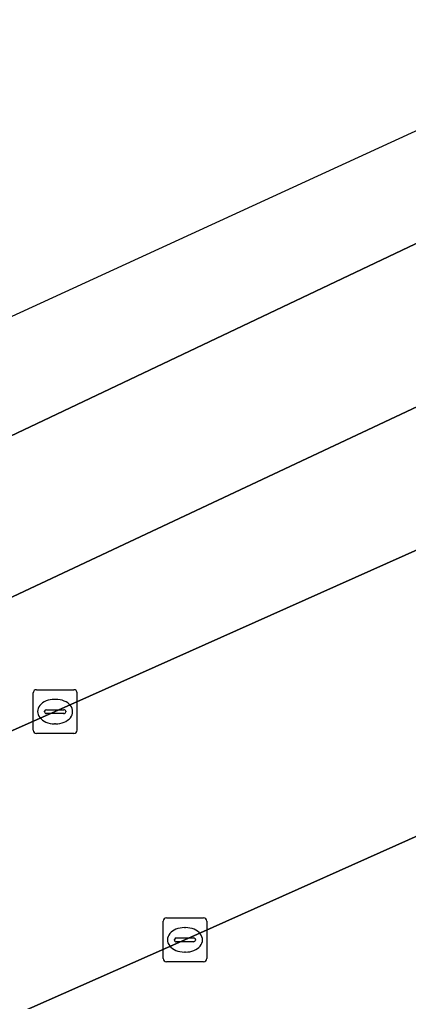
# Model space of a CAD drawing. Extents: x 159888 to 160761, y 384031 to 384750.
# Drawn here: x 160161.59 to 160170.47, y 384641.12 to 384663.56 of the extents above; entities that cross this region are included whole.
import ezdxf

# ---------------------------------------------------------------- set-up
doc = ezdxf.new("R2010")
doc.units = 0
for name, color, linetype in [('IMGEO_Groenvoorziening', 7, 'Continuous'), ('IMGEO_Haag', 7, 'Continuous'), ('IMGEO_Kolk', 7, 'Continuous'), ('IMGEO_Rijbaan_lokaal_open', 7, 'Continuous'), ('IMGEO_Rijbaan_regionaal_gesloten', 7, 'Continuous'), ('IMGEO_Voetpad_open', 7, 'Continuous')]:
    doc.layers.add(name, color=color, linetype=linetype)

msp = doc.modelspace()

# ---------------------------------------------------------------- linework, layer by layer
at = {"layer": 'IMGEO_Groenvoorziening'}
for points in [[(160197.066, 384667.108), (160178.098, 384658.209), (160177.522, 384657.939), (160158.014, 384648.764), (160138.462, 384639.606), (160118.928, 384630.438), (160109.527, 384625.978), (160100.406, 384621.559), (160099.478, 384621.101), (160083.713, 384613.363), (160067.94, 384605.632), (160052.142, 384597.867), (160051.034, 384597.347), (160051.122, 384597.159)], [(160051.773, 384596.955), (160056.508, 384599.25), (160070.314, 384605.978), (160071.68, 384606.642), (160072.085, 384606.834), (160089.185, 384614.955), (160090.918, 384615.744), (160091.697, 384616.115), (160100.139, 384620.074), (160109.512, 384624.247), (160126.52, 384631.808), (160144.458, 384639.763), (160162.399, 384647.743), (160175.686, 384653.683), (160176.41, 384654.004), (160196.053, 384662.709)]]:
    msp.add_lwpolyline(points, dxfattribs=at)
at = {"layer": 'IMGEO_Haag'}
for points in [[(160197.066, 384667.108), (160178.098, 384658.209), (160177.522, 384657.939), (160158.014, 384648.764), (160138.462, 384639.606), (160118.928, 384630.438), (160109.527, 384625.978), (160100.406, 384621.559), (160099.478, 384621.101), (160083.713, 384613.363), (160067.94, 384605.632), (160052.142, 384597.867), (160051.034, 384597.347), (160051.122, 384597.159)], [(160051.773, 384596.955), (160056.508, 384599.25), (160070.314, 384605.978), (160071.68, 384606.642), (160072.085, 384606.834), (160089.185, 384614.955), (160090.918, 384615.744), (160091.697, 384616.115), (160100.139, 384620.074), (160109.512, 384624.247), (160126.52, 384631.808), (160144.458, 384639.763), (160162.399, 384647.743), (160175.686, 384653.683), (160176.41, 384654.004), (160196.053, 384662.709)]]:
    msp.add_lwpolyline(points, dxfattribs=at)
at = {"layer": 'IMGEO_Kolk'}
for p, q in [((160161.973, 384648.243), (160162.825, 384648.243)), ((160161.898, 384647.317), (160161.898, 384648.169)), ((160162.386, 384648.023), (160162.411, 384648.023)), ((160162.899, 384648.169), (160162.899, 384647.317)), ((160162.157, 384647.737), (160162.157, 384647.749)), ((160162.595, 384647.7), (160162.197, 384647.7)), ((160162.2, 384647.786), (160162.598, 384647.786)), ((160162.641, 384647.749), (160162.641, 384647.737)), ((160162.409, 384647.463), (160162.384, 384647.463)), ((160162.825, 384647.243), (160161.973, 384647.243)), ((160164.866, 384642.097), (160164.866, 384642.949)), ((160164.941, 384643.023), (160165.793, 384643.023)), ((160165.867, 384642.949), (160165.867, 384642.097)), ((160165.354, 384642.803), (160165.379, 384642.803)), ((160165.125, 384642.517), (160165.125, 384642.529)), ((160165.563, 384642.48), (160165.165, 384642.48)), ((160165.168, 384642.566), (160165.566, 384642.566)), ((160165.609, 384642.529), (160165.609, 384642.517)), ((160165.377, 384642.243), (160165.352, 384642.243)), ((160165.793, 384642.023), (160164.941, 384642.023))]:
    msp.add_line(p, q, dxfattribs=at)
for points in [[(160161.973, 384648.243), (160162.825, 384648.243)], [(160161.898, 384647.317), (160161.898, 384648.169)], [(160162.899, 384648.169), (160162.899, 384647.317)], [(160162.825, 384647.243), (160161.973, 384647.243)], [(160164.866, 384642.097), (160164.866, 384642.949)], [(160164.941, 384643.023), (160165.793, 384643.023)], [(160165.867, 384642.949), (160165.867, 384642.097)], [(160165.793, 384642.023), (160164.941, 384642.023)]]:
    msp.add_lwpolyline(points, dxfattribs=at)
for centre, radius, start, end in [((160161.975, 384648.167), 0.0765, 91.552, 178.448), ((160161.975, 384648.167), 0.0765, 91.552, 178.448), ((160162.823, 384648.167), 0.0765, 1.552, 88.448), ((160162.823, 384648.167), 0.0765, 1.552, 88.448), ((160162.197, 384647.746), 0.0403, 85.8775, 175.7526), ((160162.194, 384647.736), 0.0366, 178.938, 274.7102), ((160162.598, 384647.743), 0.043, 264.8664, 352.4533), ((160162.602, 384647.748), 0.0386, 1.7309, 96.639), ((160161.975, 384647.319), 0.0765, 181.552, 268.448), ((160161.975, 384647.319), 0.0765, 181.552, 268.448), ((160162.823, 384647.319), 0.0765, 271.552, 358.448), ((160162.823, 384647.319), 0.0765, 271.552, 358.448), ((160164.943, 384642.947), 0.0765, 91.552, 178.448), ((160164.943, 384642.947), 0.0765, 91.552, 178.448), ((160165.791, 384642.947), 0.0765, 1.552, 88.448), ((160165.791, 384642.947), 0.0765, 1.552, 88.448), ((160165.165, 384642.526), 0.0403, 85.8775, 175.7526), ((160165.162, 384642.516), 0.0366, 178.938, 274.7102), ((160165.566, 384642.523), 0.043, 264.8664, 352.4533), ((160165.57, 384642.528), 0.0386, 1.7309, 96.639), ((160164.943, 384642.099), 0.0765, 181.552, 268.448), ((160164.943, 384642.099), 0.0765, 181.552, 268.448), ((160165.791, 384642.099), 0.0765, 271.552, 358.448), ((160165.791, 384642.099), 0.0765, 271.552, 358.448)]:
    msp.add_arc(centre, radius, start, end, dxfattribs=at)
for centre, major_axis, ratio, start_param, end_param in [((160162.385, 384647.743), (-0.387, 0.002), 0.722429, 4.712389, 7.853982), ((160162.41, 384647.743), (-0.39, 0.002), 0.717154, 1.570796, 4.712389), ((160165.353, 384642.523), (-0.387, 0.002), 0.722429, 4.712389, 7.853982), ((160165.378, 384642.523), (-0.39, 0.002), 0.717154, 1.570796, 4.712389)]:
    msp.add_ellipse(centre, major_axis=major_axis, ratio=ratio, start_param=start_param, end_param=end_param, dxfattribs=at)
at = {"layer": 'IMGEO_Rijbaan_lokaal_open'}
msp.add_lwpolyline([(160176.41, 384654.004), (160175.686, 384653.683), (160162.399, 384647.743), (160144.458, 384639.763), (160126.52, 384631.808), (160109.512, 384624.247), (160100.139, 384620.074), (160091.697, 384616.115), (160090.918, 384615.744), (160093.382, 384610.454), (160093.773, 384610.631), (160112.569, 384619.039), (160128.638, 384626.191), (160146.544, 384634.198), (160165.367, 384642.524), (160178.178, 384648.254), (160178.864, 384648.558)], close=True, dxfattribs=at)
at = {"layer": 'IMGEO_Rijbaan_regionaal_gesloten'}
msp.add_lwpolyline([(160012.31, 384584.658), (160013.443, 384582.29), (160022.181, 384586.577), (160056.938, 384603.792), (160124.235, 384636.399), (160172.896, 384659.514), (160176.646, 384661.295), (160199.533, 384671.786), (160241.721, 384691.124), (160240.473, 384693.105), (160159.447, 384655.879), (160154.496, 384653.604), (160076.31, 384615.692)], close=True, dxfattribs=at)
for points in [[(160199.533, 384671.786), (160176.646, 384661.295), (160172.896, 384659.514), (160124.235, 384636.399), (160056.938, 384603.792), (160022.181, 384586.577), (160013.443, 384582.29)], [(160016.118, 384576.695), (160020.333, 384578.732), (160018.929, 384581.642), (160051.034, 384597.347), (160052.142, 384597.867), (160067.94, 384605.632), (160083.713, 384613.363), (160099.478, 384621.101), (160100.406, 384621.559), (160109.527, 384625.978), (160118.928, 384630.438), (160138.462, 384639.606), (160158.014, 384648.764), (160177.522, 384657.939), (160178.098, 384658.209), (160197.066, 384667.108)]]:
    msp.add_lwpolyline(points, dxfattribs=at)
at = {"layer": 'IMGEO_Voetpad_open'}
msp.add_lwpolyline([(160101.924, 384598.362), (160137.178, 384619.898), (160183.001, 384647.819), (160185.513, 384649.415), (160185.109, 384649.56), (160184.541, 384649.708), (160183.961, 384649.805), (160183.376, 384649.85), (160182.788, 384649.842), (160182.204, 384649.782), (160181.628, 384649.67), (160181.063, 384649.506), (160180.631, 384649.343), (160178.864, 384648.558), (160178.178, 384648.254), (160165.367, 384642.524), (160146.544, 384634.198), (160128.638, 384626.191), (160112.569, 384619.039)], dxfattribs=at)

doc.saveas('drawing.dxf')
